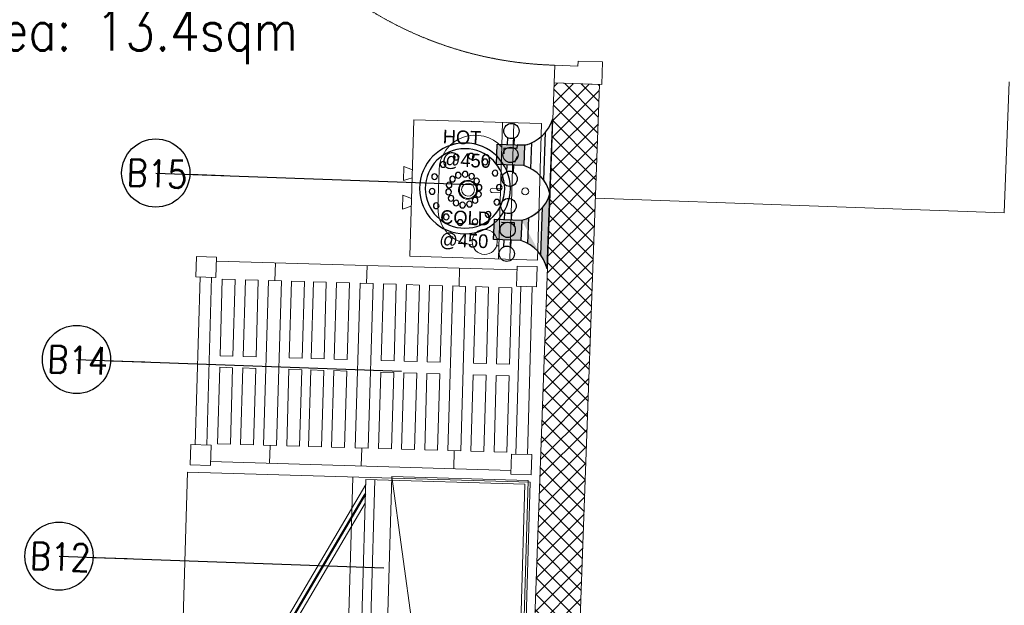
# Model space of a CAD drawing. Header units: millimetres. Extents: x 297264 to 416219, y -77299 to -23696.
# Tile 295 of 327: x 384975 to 387141, y -28681 to -27393. Entities that reach past the tile are written whole.
import ezdxf

# ---------------------------------------------------------------- set-up
doc = ezdxf.new("R2010")
doc.units = ezdxf.units.MM
doc.header["$LTSCALE"] = 2.5
doc.linetypes.add('DASHDOT2', pattern=[0.5, 0.25, -0.125, 0, -0.125])
doc.linetypes.add('HIDDEN2 IDS', pattern=[1.666875, 1.11125, -0.555625])
for name, color, linetype, lineweight in [('CKD Dimensions', 7, 'Continuous', 0), ('CKD Equipments', 252, 'Continuous', 0), ('ELEVATION 1', 143, 'Continuous', 18), ('ELEVATION 4', 157, 'Continuous', 9), ('FURNITURES', 30, 'Continuous', 15), ('HATCH LIGHT', 250, 'Continuous', 0), ('HATCH MEDIUM', 251, 'Continuous', 5), ('K Equipment', 30, 'Continuous', 9), ('ROOM TEXT', 7, 'Continuous', 5)]:
    doc.layers.add(name, color=color, linetype=linetype, lineweight=lineweight)
doc.layers.add('CKD Plumbing', color=6, linetype='Continuous')
doc.layers.add('kitchen equip1', color=8, linetype='Continuous')
doc.styles.add('MTEXT', font='romans.shx', dxfattribs={"width": 0.85})
doc.styles.get("Standard").update_dxf_attribs({"font": 'GOTHIC.TTF'})
doc.dimstyles.new('AJKD_30', dxfattribs={"dimscale": 30, "dimtxt": 2, "dimasz": 1, "dimexe": 0.8, "dimexo": 0.8, "dimgap": 0.5, "dimtad": 1, "dimdec": 0, "dimzin": 0, "dimdsep": 46, "dimtxsty": 'Standard', "dimblk": 'ARCHTICK', "dimcen": 0.125, "dimclrd": 251, "dimclre": 251, "dimclrt": 42, "dimadec": 0, "dimazin": 0, "dimtfac": 1, "dimtdec": 0, "dimtix": 1, "dimtmove": 0, "dimatfit": 3, "dimfxl": 1, "dimtolj": 1, "dimtzin": 0, "dimarcsym": 1})

# ---------------------------------------------------------------- blocks, each defined once
blk = doc.blocks.new('*U86')
h = blk.add_hatch(color=252)
h.paths.add_polyline_path([(-0.002499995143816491, 0.0152739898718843, 0.7248630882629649), (-0.002499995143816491, 1.231393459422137e-14), (-0.002499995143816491, -0.03600251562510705), (-0.0004999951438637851, -0.03600251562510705), (-0.0004999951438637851, -0.0003832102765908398, 1.209795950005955)])
h.paths.add_polyline_path([(-0.006035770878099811, 0.007636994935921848, -1), (0.006035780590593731, 0.007636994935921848, -1)], flags=16)
blk.add_hatch(color=252).paths.add_polyline_path([(0.007637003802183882, 0.0101369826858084, -0.06360995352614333), (0.008020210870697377, 0.008136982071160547), (0.0436395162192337, 0.00813692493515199), (0.04363951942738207, 0.01013692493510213)])
blk.add_lwpolyline([(-0.002518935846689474, 0.01526776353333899, 0.7239173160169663), (-0.002499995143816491, 1.231393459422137e-14), (-0.002499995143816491, -0.03600251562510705), (-0.0004999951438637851, -0.03600251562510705), (-0.0004999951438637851, -0.0003832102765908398, 1.209795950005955), (-0.002499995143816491, 0.0152739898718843)], format="xyb")
blk.add_lwpolyline([(0.008020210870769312, 0.008136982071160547), (0.0436395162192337, 0.00813692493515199), (0.04363951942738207, 0.01013692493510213), (0.007637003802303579, 0.0101369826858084)])
blk.add_circle((4.85624696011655e-09, 0.007636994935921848), 0.006035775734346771)
blk = doc.blocks.new('*U96')
at = {"true_color": 0xffffff}
h = blk.add_hatch(color=7, dxfattribs=at)
h.dxf.hatch_style = 1
h.paths.add_polyline_path([(-47.52017644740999, -8.520233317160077), (-47.52017644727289, -821.9995470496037), (-97.52017644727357, -821.9995470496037), (-97.52017644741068, -8.520233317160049)])
for points in [[(-849.9994901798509, 50.99999999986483), (-849.9994901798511, 104.9994955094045), (-899.9994901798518, 104.9994955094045), (-899.9994901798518, -1.370974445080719e-10), (-860.9994901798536, -1.370974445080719e-10), (-860.9994901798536, 50.99999999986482), (-849.9994901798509, 50.99999999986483)], [(-50.00000000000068, 51.00000000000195), (-50.00000000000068, 104.9994955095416), (0, 104.9994955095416), (0, 0), (-38.99999999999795, 1.4210854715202e-14), (-38.99999999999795, 51.00000000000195), (-50.00000000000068, 51.00000000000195)]]:
    blk.add_lwpolyline(points)
blk.add_lwpolyline([(-47.52017644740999, -8.520233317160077), (-47.52017644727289, -821.9995470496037), (-97.52017644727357, -821.9995470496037), (-97.52017644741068, -8.520233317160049)], close=True)
at = {"color": 8, "linetype": 'HIDDEN2 IDS', "ltscale": 0.5}
blk.add_arc((-47.4982836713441, -8.467726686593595), 813.5355836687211, 179.4693141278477, 269.9984581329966, dxfattribs=at)
at = {"xscale": 1000, "yscale": 1000, "zscale": 1000, "rotation": 180}
blk.add_blockref('*U86', (-39.49996670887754, -0.3832099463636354), dxfattribs=at)
blk = doc.blocks.new('A$C1A2613D3')
for p, q in [((137.9612681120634, 400.0500533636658, -1.0438015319e-06), (178.6090041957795, 400.0500533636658, -1.0438015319e-06)), ((146.6343178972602, 374.6500527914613, -1.0437800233e-06), (137.9612681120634, 400.0500533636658, -1.0438015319e-06)), ((169.935954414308, 374.6500527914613, -1.0437800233e-06), (178.6090041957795, 400.0500533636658, -1.0438015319e-06)), ((262.464002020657, 400.0500533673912, -1.0438015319e-06), (221.8162659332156, 400.0500533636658, -1.0438015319e-06)), ((230.4893157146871, 374.6500527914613, -1.0437800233e-06), (221.8162659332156, 400.0500533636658, -1.0438015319e-06)), ((253.7909522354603, 374.6500527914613, -1.0437800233e-06), (262.464002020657, 400.0500533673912, -1.0438015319e-06)), ((400.4251348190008, 374.6500527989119, -1.0437800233e-06), (0.000135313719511, 374.6500527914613, -1.0437800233e-06)), ((0.000135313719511, 4.43533062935e-05, -1.043462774e-06), (0.000135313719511, 374.6500527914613, -1.0437800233e-06)), ((400.4251348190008, 374.6500527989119, -1.0437800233e-06), (400.4251348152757, 4.43514436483e-05, -1.043462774e-06)), ((145.26959316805, 296.2675146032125, -1.0437136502e-06), (255.1556769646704, 296.2675146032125, -1.0437136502e-06)), ((193.8626350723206, 138.1125474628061, -1.0435797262e-06), (193.8626350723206, 114.3000469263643, -1.0435595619e-06)), ((206.5626350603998, 138.1125474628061, -1.0435797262e-06), (206.5626350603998, 114.3000469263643, -1.0435595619e-06)), ((341.6051348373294, 120.809153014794, -1.0435650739e-06), (341.6051348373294, 114.3000469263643, -1.0435595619e-06)), ((361.9251348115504, 120.809153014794, -1.0435650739e-06), (361.9251348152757, 114.3000469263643, -1.0435595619e-06)), ((0.0001353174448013, 114.3000469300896, -1.0435595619e-06), (400.4251348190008, 114.3000469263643, -1.0435595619e-06)), ((400.4251348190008, 80.96254617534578, -1.043531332e-06), (0.0001353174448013, 80.96254617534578, -1.043531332e-06)), ((400.4251348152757, 4.43514436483e-05, -1.043462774e-06), (0.000135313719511, 4.43533062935e-05, -1.043462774e-06))]:
    blk.add_line(p, q)
for centre, major_axis, ratio, start_param, end_param in [((145.26959316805, 190.5898248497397, -1.0436241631e-06), (-0.0002747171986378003, 105.6776897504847), 0.9999999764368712, -2.5995761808e-06, 2.37735221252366), ((255.1556769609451, 190.5898248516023, -1.0436241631e-06), (0.0008598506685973, 105.6776897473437), 0.9999999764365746, 4.724873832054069, 6.283193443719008), ((200.2126350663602, 209.6622693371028, -1.0436403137e-06), (0.0008511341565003, 27.97224053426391), 0.9999999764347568, 1.570826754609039, 7.854012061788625), ((200.2126350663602, 209.6622693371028, -1.0436403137e-06), (-0.0008588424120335, 25.40000055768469), 0.9999999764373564, 1.57076251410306, 7.853947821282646), ((200.2126350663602, 209.6622693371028, -1.0436403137e-06), (0.00095123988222, 18.81783969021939), 0.9999999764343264, 1.570846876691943, 7.854032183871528), ((351.7651348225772, 156.2100478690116, -1.0435950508e-06), (-0.001212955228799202, 36.83000080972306), 0.9999999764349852, 1.570763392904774, 7.85394870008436), ((200.2126350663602, 138.1125474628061, -1.0435797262e-06), (-0.0018370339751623, 6.349999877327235), 0.9999999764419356, 4.712099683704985, 7.853692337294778), ((200.2126350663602, 41.63706630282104, -1.0434980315e-06), (-0.0004137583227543, 10.19837445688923), 0.9999999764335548, 1.570755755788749, 7.853941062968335)]:
    blk.add_ellipse(centre, major_axis=major_axis, ratio=ratio, start_param=start_param, end_param=end_param)
blk = doc.blocks.new('A$C69A16929')
for p, q in [((-1.075295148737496, 458.0002604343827), (43.3747048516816, 458.0002604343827)), ((-1.075295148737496, 413.5502604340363), (-1.075295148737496, 458.0002604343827)), ((43.3747048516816, 458.0002604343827), (43.3747048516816, 413.5502604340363)), ((704.4747048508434, 458.0002604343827), (748.9247048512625, 458.0002604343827)), ((704.4747048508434, 413.5502604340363), (704.4747048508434, 458.0002604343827)), ((748.9247048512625, 458.0002604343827), (748.9247048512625, 413.5502604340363)), ((704.4747048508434, 449.3388604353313), (43.3747048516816, 449.3388604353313)), ((173.187254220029, 410.0196604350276), (173.187254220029, 449.3388604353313)), ((374.8515164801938, 410.0196604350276), (374.8515164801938, 449.3388604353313)), ((578.4775851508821, 410.0196604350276), (578.4775851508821, 449.3388604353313)), ((-1.075295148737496, 413.5502604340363), (43.3747048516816, 413.5502604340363)), ((8.449704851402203, 44.45026043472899), (8.449704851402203, 413.5502604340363)), ((33.8497048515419, 44.45026043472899), (33.8497048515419, 413.5502604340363)), ((704.4747048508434, 413.5502604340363), (748.9247048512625, 413.5502604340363)), ((713.9997048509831, 44.45026043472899), (713.9997048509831, 413.5502604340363)), ((739.3997048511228, 44.45026043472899), (739.3997048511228, 413.5502604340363)), ((85.76041399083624, 410.0196604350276), (57.41401399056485, 410.0196604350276)), ((57.41401399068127, 410.0196604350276), (57.41401399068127, 241.7002604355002)), ((85.76041399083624, 241.7002604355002), (85.76041399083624, 410.0196604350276)), ((136.5604139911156, 410.0196604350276), (108.2140139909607, 410.0196604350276)), ((108.2140139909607, 410.0196604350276), (108.2140139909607, 241.7002604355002)), ((136.5604139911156, 241.7002604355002), (136.5604139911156, 410.0196604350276)), ((159.026754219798, 410.0196604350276), (159.026754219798, 47.98086043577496)), ((159.026754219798, 410.0196604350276), (187.3477542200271, 410.0196604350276)), ((187.3477542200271, 410.0196604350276), (187.3477542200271, 47.98086043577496)), ((209.8140542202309, 410.0196604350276), (238.1604542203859, 410.0196604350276)), ((209.8140542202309, 410.0196604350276), (209.8140542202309, 241.7002604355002)), ((238.1604542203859, 241.7002604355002), (238.1604542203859, 410.0196604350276)), ((286.1911465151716, 410.0196604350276), (257.8447465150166, 410.0196604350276)), ((257.8447465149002, 241.7002604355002), (257.8447465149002, 410.0196604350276)), ((286.1911465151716, 410.0196604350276), (286.1911465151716, 241.7002604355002)), ((308.6447867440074, 410.0196604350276), (336.9911867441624, 410.0196604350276)), ((308.644786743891, 241.7002604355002), (308.644786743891, 410.0196604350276)), ((336.9911867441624, 410.0196604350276), (336.9911867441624, 241.7002604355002)), ((360.6910164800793, 410.0196604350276), (360.6910164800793, 47.98086043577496)), ((360.6910164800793, 410.0196604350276), (389.0120164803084, 410.0196604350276)), ((389.0120164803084, 410.0196604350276), (389.0120164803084, 47.98086043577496)), ((411.9044656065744, 410.0196604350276), (440.2508656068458, 410.0196604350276)), ((411.9044656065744, 241.7002604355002), (411.9044656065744, 410.0196604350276)), ((440.2508656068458, 410.0196604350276), (440.2508656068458, 241.7002604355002)), ((462.7044656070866, 410.0196604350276), (491.0508656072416, 410.0196604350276)), ((462.7044656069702, 241.7002604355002), (462.7044656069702, 410.0196604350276)), ((491.0508656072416, 410.0196604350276), (491.0508656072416, 241.7002604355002)), ((513.504465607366, 241.7002604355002), (513.504465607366, 410.0196604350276)), ((513.504465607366, 410.0196604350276), (541.8508656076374, 410.0196604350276)), ((541.8508656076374, 410.0196604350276), (541.8508656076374, 241.7002604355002)), ((564.3170851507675, 410.0196604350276), (564.3170851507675, 47.98086043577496)), ((564.3170851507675, 410.0196604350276), (592.6380851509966, 410.0196604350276)), ((592.6380851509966, 410.0196604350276), (592.6380851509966, 47.98086043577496)), ((615.1043851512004, 410.0196604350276), (615.1043851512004, 241.7002604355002)), ((643.4507851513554, 410.0196604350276), (615.1043851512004, 410.0196604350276)), ((643.4507851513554, 241.7002604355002), (643.4507851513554, 410.0196604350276)), ((665.9170851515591, 410.0196604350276), (665.9170851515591, 241.7002604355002)), ((694.2634851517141, 410.0196604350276), (665.9170851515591, 410.0196604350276)), ((694.2634851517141, 241.7002604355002), (694.2634851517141, 410.0196604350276)), ((57.41401399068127, 241.7002604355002), (85.76041399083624, 241.7002604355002)), ((108.2140139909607, 241.7002604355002), (136.5604139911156, 241.7002604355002)), ((209.8140542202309, 241.7002604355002), (238.1604542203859, 241.7002604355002)), ((286.1911465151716, 241.7002604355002), (257.8447465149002, 241.7002604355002)), ((336.9911867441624, 241.7002604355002), (308.644786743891, 241.7002604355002)), ((440.2508656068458, 241.7002604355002), (411.9044656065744, 241.7002604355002)), ((491.0508656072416, 241.7002604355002), (462.7044656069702, 241.7002604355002)), ((541.8508656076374, 241.7002604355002), (513.504465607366, 241.7002604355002)), ((615.1043851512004, 241.7002604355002), (643.4507851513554, 241.7002604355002)), ((665.9170851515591, 241.7002604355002), (694.2634851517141, 241.7002604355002)), ((57.41401399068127, 47.98086043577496), (57.41401399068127, 216.3002604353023)), ((57.41401399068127, 216.3002604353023), (85.76041399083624, 216.3002604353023)), ((85.76041399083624, 216.3002604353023), (85.76041399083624, 47.98086043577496)), ((108.2140139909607, 47.98086043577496), (108.2140139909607, 216.3002604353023)), ((108.2140139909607, 216.3002604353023), (136.5604139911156, 216.3002604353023)), ((136.5604139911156, 216.3002604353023), (136.5604139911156, 47.98086043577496)), ((209.8140542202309, 47.98086043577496), (209.8140542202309, 216.3002604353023)), ((209.8140542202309, 216.3002604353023), (238.1604542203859, 216.3002604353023)), ((238.1604542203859, 216.3002604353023), (238.1604542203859, 47.98086043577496)), ((257.8447465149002, 216.3002604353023), (257.8447465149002, 47.98086043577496)), ((286.1911465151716, 216.3002604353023), (257.8447465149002, 216.3002604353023)), ((286.1911465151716, 47.98086043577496), (286.1911465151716, 216.3002604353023)), ((308.644786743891, 216.3002604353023), (308.644786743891, 47.98086043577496)), ((336.9911867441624, 216.3002604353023), (308.644786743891, 216.3002604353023)), ((336.9911867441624, 47.98086043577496), (336.9911867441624, 216.3002604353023)), ((411.9044656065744, 216.3002604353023), (411.9044656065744, 47.98086043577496)), ((440.2508656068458, 216.3002604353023), (411.9044656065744, 216.3002604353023)), ((440.2508656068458, 47.98086043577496), (440.2508656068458, 216.3002604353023)), ((462.7044656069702, 216.3002604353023), (462.7044656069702, 47.98086043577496)), ((491.0508656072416, 216.3002604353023), (462.7044656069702, 216.3002604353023)), ((491.0508656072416, 47.98086043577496), (491.0508656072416, 216.3002604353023)), ((513.504465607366, 216.3002604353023), (513.504465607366, 47.98086043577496)), ((541.8508656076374, 216.3002604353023), (513.504465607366, 216.3002604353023)), ((541.8508656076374, 47.98086043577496), (541.8508656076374, 216.3002604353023)), ((615.1043851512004, 216.3002604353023), (643.4507851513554, 216.3002604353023)), ((615.1043851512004, 47.98086043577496), (615.1043851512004, 216.3002604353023)), ((643.4507851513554, 216.3002604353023), (643.4507851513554, 47.98086043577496)), ((665.9170851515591, 216.3002604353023), (694.2634851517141, 216.3002604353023)), ((665.9170851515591, 47.98086043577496), (665.9170851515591, 216.3002604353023)), ((694.2634851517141, 216.3002604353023), (694.2634851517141, 47.98086043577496)), ((-1.075295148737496, 44.45026043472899), (-1.075295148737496, 0.0002604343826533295)), ((-1.075295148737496, 44.45026043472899), (43.3747048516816, 44.45026043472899)), ((43.3747048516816, 0.0002604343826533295), (43.3747048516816, 44.45026043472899)), ((85.76041399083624, 47.98086043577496), (57.41401399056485, 47.98086043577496)), ((136.5604139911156, 47.98086043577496), (108.2140139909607, 47.98086043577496)), ((159.026754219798, 47.98086043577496), (187.3477542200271, 47.98086043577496)), ((173.187254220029, 47.98086043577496), (173.187254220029, 8.661660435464)), ((209.8140542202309, 47.98086043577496), (238.1604542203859, 47.98086043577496)), ((286.1911465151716, 47.98086043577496), (257.8447465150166, 47.98086043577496)), ((308.6447867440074, 47.98086043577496), (336.9911867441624, 47.98086043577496)), ((360.6910164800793, 47.98086043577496), (389.0120164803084, 47.98086043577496)), ((374.8515164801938, 47.98086043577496), (374.8515164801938, 8.661660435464)), ((411.9044656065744, 47.98086043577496), (440.2508656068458, 47.98086043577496)), ((462.7044656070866, 47.98086043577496), (491.0508656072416, 47.98086043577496)), ((513.504465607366, 47.98086043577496), (541.8508656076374, 47.98086043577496)), ((564.3170851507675, 47.98086043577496), (592.6380851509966, 47.98086043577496)), ((578.4775851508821, 47.98086043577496), (578.4775851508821, 8.661660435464)), ((643.4507851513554, 47.98086043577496), (615.1043851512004, 47.98086043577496)), ((694.2634851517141, 47.98086043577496), (665.9170851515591, 47.98086043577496)), ((704.4747048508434, 44.45026043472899), (704.4747048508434, 0.0002604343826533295)), ((704.4747048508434, 44.45026043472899), (748.9247048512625, 44.45026043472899)), ((748.9247048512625, 0.0002604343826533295), (748.9247048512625, 44.45026043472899)), ((-1.075295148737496, 0.0002604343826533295), (43.3747048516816, 0.0002604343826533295)), ((704.4747048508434, 8.661660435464), (43.3747048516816, 8.661660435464)), ((704.4747048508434, 0.0002604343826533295), (748.9247048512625, 0.0002604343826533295))]:
    blk.add_line(p, q)
blk = doc.blocks.new('SAA311A')
for p, q in [((8868.000832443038, -106.875), (8874.922735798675, -106.875)), ((8868.000832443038, -107.4999999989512), (8874.922735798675, -107.4999999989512)), ((8868.000832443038, -108.75), (8874.922735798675, -108.75)), ((8868.000832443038, -109.3749999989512), (8874.922735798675, -109.3749999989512)), ((8868.000832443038, -110.625), (8874.922735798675, -110.625)), ((8868.000832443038, -111.2499999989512), (8874.922735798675, -111.2499999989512)), ((8868.000832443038, -112.5), (8874.922735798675, -112.5)), ((8868.000832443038, -113.1249999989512), (8874.922735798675, -113.1249999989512)), ((8868.000832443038, -114.375), (8874.922735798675, -114.375)), ((8868.000832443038, -114.9999999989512), (8874.922735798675, -114.9999999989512)), ((8868.000832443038, -116.25), (8874.922735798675, -116.25)), ((8868.000832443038, -116.8749999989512), (8874.922735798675, -116.8749999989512)), ((8868.000832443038, -118.125), (8874.922735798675, -118.125)), ((8868.000832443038, -118.7499999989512), (8874.922735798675, -118.7499999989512)), ((8868.000832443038, -120), (8874.922735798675, -120)), ((8868.000832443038, -120.6249999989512), (8874.922735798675, -120.6249999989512)), ((8868.000832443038, -121.875), (8874.922735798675, -121.875)), ((8868.000832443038, -122.4999999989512), (8874.922735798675, -122.4999999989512)), ((8868.000832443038, -123.75), (8874.922735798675, -123.75)), ((8868.000832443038, -124.3749999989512), (8874.922735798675, -124.3749999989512)), ((8868.000832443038, -125.625), (8874.922735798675, -125.625)), ((8868.000832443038, -126.2499999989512), (8874.922735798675, -126.2499999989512)), ((8868.000832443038, -127.5), (8874.922735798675, -127.5)), ((8868.000832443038, -128.1249999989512), (8874.922735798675, -128.1249999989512)), ((8868.000832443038, -129.375), (8874.922735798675, -129.375)), ((8868.000832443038, -129.9999999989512), (8874.922735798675, -129.9999999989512)), ((8868.000832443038, -131.25), (8874.922735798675, -131.25)), ((8868.000832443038, -131.8749999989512), (8874.922735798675, -131.8749999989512)), ((8868.000832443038, -133.125), (8874.922735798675, -133.125)), ((8868.000832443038, -133.7499999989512), (8874.922735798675, -133.7499999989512)), ((8822.720601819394, -138.4189517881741), (8863.740812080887, -160.9851956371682)), ((8826.851513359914, -138.4189517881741), (8864.70053329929, -159.2406445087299)), ((8863.740812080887, -160.9851956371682), (8864.70053329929, -159.2406445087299))]:
    blk.add_line(p, q)
for points in [[(8877.659072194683, -138.4189517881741), (8821.659072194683, -138.4189517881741), (8821.659072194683, -103.4189517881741), (8877.659072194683, -103.4189517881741)], [(8877.659072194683, -138.4189517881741), (8821.659072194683, -138.4189517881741), (8821.659072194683, -136.427840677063), (8877.659072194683, -136.427840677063)], [(8862.432466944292, -160.2652806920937), (8861.47324185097, -162.0101046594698), (8860.600829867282, -161.5304921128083), (8861.560054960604, -159.7856681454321)]]:
    blk.add_lwpolyline(points, close=True)
at = {"const_width": 0.4977777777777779}
blk.add_lwpolyline([(8859.859294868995, -157.7136170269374), (8824.786057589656, -138.4189517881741)], dxfattribs=at)
blk.add_lwpolyline([(8869.39650178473, -138.4189517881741), (8869.39650178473, -138.9155267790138), (8877.121677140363, -138.9155267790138), (8877.121677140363, -138.4189517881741)])
blk.add_lwpolyline([(8861.78954470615, -162.4680139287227), (8861.78954470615, -162.4680139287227, -0.414213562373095), (8861.451538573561, -162.5662137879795), (8857.525684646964, -160.4079573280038, -0.414213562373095), (8857.427484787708, -160.0699511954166), (8857.427484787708, -160.0699511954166, -0.414213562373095), (8857.765490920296, -159.9717513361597), (8861.691344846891, -162.1300077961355, -0.414213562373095)], format="xyb", close=True)
blk.add_arc((8822.720601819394, -138.4189517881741), 45.86442240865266, 333.6189754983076, 0)
blk = doc.blocks.new('_ArchTick')
at = {"color": 0, "linetype": 'ByBlock', "const_width": 0.15}
blk.add_lwpolyline([(-0.5, -0.5), (0.5, 0.5)], dxfattribs=at)
blk = doc.blocks.new('G$C978481E4')
at = {"layer": 'CKD Plumbing'}
h = blk.add_hatch(color=1, dxfattribs=at)
h.dxf.hatch_style = 1
h.paths.add_polyline_path([(180.3019406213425, 225.000094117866), (120.3019406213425, 225.000094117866), (120.3019406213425, 270.000094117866), (180.3019406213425, 270.000094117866)])
h = blk.add_hatch(color=5, dxfattribs=at)
h.dxf.hatch_style = 1
h.paths.add_polyline_path([(180.3019406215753, 60.00003137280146), (120.3019406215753, 60.00003137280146), (120.3019406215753, 105.0000313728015), (180.3019406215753, 105.0000313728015)])
edge = h.paths.add_edge_path()
edge.add_arc((157.8019804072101, -22.49992884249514), 85.51310803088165, 15.25509999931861, 74.74490000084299)
edge.add_line((240.3019406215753, 165.0000313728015), (240.3019406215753, 3.137280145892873e-05))
edge.add_line((195.3019406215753, 54.12603137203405), (195.3019406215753, 111.3480313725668))
edge.add_arc((157.8019725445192, 187.5000235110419), 85.51312401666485, 285.25508075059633, 344.7448807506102, ccw=False)
edge.add_line((225.3019406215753, 135.5520313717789), (225.3019406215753, 29.47803137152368))
at = {"layer": 'CKD Plumbing', "color": 1}
for p, q in [((240.3019406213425, 165.000094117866), (240.3019406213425, 330.000094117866)), ((142.8019406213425, 270.000094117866), (142.8019406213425, 285.000094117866)), ((157.8019406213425, 270.000094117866), (157.8019406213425, 285.000094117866)), ((225.3019406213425, 194.4780941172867), (225.3019406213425, 300.5520941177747)), ((195.3019406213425, 276.3480941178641), (195.3019406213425, 219.1260941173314)), ((142.8019406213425, 225.000094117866), (142.8019406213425, 210.000094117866)), ((157.8019406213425, 225.000094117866), (157.8019406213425, 210.000094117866))]:
    blk.add_line(p, q, dxfattribs=at)
at = {"layer": 'CKD Plumbing', "color": 5}
for p, q in [((240.3019406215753, 3.137280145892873e-05), (240.3019406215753, 165.0000313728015)), ((225.3019406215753, 29.47803137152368), (225.3019406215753, 135.5520313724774)), ((142.8019406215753, 105.0000313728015), (142.8019406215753, 120.0000313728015)), ((157.8019406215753, 105.0000313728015), (157.8019406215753, 120.0000313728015)), ((195.3019406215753, 111.3480313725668), (195.3019406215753, 54.12603137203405)), ((142.8019406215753, 60.00003137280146), (142.8019406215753, 45.00003137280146)), ((157.8019406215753, 60.00003137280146), (157.8019406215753, 45.00003137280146))]:
    blk.add_line(p, q, dxfattribs=at)
at = {"layer": 'CKD Plumbing', "color": 1}
blk.add_lwpolyline([(180.3019406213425, 225.000094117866), (120.3019406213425, 225.000094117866), (120.3019406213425, 270.000094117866), (180.3019406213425, 270.000094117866)], close=True, dxfattribs=at)
at = {"layer": 'CKD Plumbing', "color": 5}
blk.add_lwpolyline([(180.3019406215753, 60.00003137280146), (120.3019406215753, 60.00003137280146), (120.3019406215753, 105.0000313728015), (180.3019406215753, 105.0000313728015)], close=True, dxfattribs=at)
at = {"layer": 'CKD Plumbing', "color": 1}
for centre in [(150.3019406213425, 300.000094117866), (150.3019406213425, 247.500094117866), (150.3019406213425, 195.000094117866)]:
    blk.add_circle(centre, 16.77051, dxfattribs=at)
at = {"layer": 'CKD Plumbing', "color": 5}
for centre in [(150.3019406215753, 135.0000313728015), (150.3019406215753, 82.50003137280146), (150.3019406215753, 30.00003137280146)]:
    blk.add_circle(centre, 16.77051, dxfattribs=at)
at = {"layer": 'CKD Plumbing', "color": 1}
for centre, start, end in [((157.8019406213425, 352.500094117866), 285.2550999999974, 344.7448999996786), ((157.8019406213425, 142.500094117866), 15.25509999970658, 74.74490000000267)]:
    blk.add_arc(centre, 85.51313999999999, start, end, dxfattribs=at)
at = {"layer": 'CKD Plumbing', "color": 5}
for centre, start, end in [((157.8019406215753, 187.5000313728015), 285.2550999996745, 344.7448999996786), ((157.8019406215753, -22.49996862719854), 15.25509999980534, 74.74490000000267)]:
    blk.add_arc(centre, 85.51314, start, end, dxfattribs=at)
at = {"layer": 'kitchen equip1', "ltscale": 700}
for p, q in [((163.7756747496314, 261.8140799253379, -5.889800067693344), (135.3283646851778, 261.6159535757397, -5.889800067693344)), ((135.3283646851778, 261.6159535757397, -5.889800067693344), (135.4132759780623, 249.4242492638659, -5.889800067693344)), ((186.0705251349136, 270.0975535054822, -5.889800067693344), (163.7190672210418, 269.9418828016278, -5.889800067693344)), ((163.7190672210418, 269.9418828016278, -5.889800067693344), (163.7756747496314, 261.8140799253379, -5.889800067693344)), ((164.9119411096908, 244.5495747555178, -5.889800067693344), (159.9240515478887, 231.3065153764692, -5.889800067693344)), ((164.9149012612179, 98.24204705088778, -5.889800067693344), (136.4675911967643, 98.04392070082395, -5.889800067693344)), ((164.9715087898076, 90.11424417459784, -5.889800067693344), (164.9149012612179, 98.24204705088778, -5.889800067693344))]:
    blk.add_line(p, q, dxfattribs=at)
at = {"layer": 'CKD Plumbing', "color": 7, "char_height": 30, "width": 251, "attachment_point": 1}
for s, insert in [('HOT\\P@450', (0, 297.0841901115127)), ('COLD\\P@450', (1, 120.5841901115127))]:
    blk.add_mtext(s, dxfattribs=dict(at, insert=insert))
blk = doc.blocks.new('G$C0C3C389A')
at = {"layer": 'CKD Dimensions'}
blk.add_blockref('G$C978481E4', (0, 0), dxfattribs=at)
blk = doc.blocks.new('100 DNT')
at = {"layer": 'CKD Plumbing'}
for centre, radius in [((-0.1292388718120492, -4.683218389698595), 101.6), ((-0.1292388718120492, -4.683218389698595), 88.89999999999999), ((-14.03453320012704, 67.29299541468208), 6.35), ((19.38060604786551, 65.32915967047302), 6.35), ((-44.99260977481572, 54.56406472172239), 6.35), ((48.63452983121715, 49.06151924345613), 6.35), ((-67.361996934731, 29.66348842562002), 6.35), ((-15.03807992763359, 22.39821634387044), 6.35), ((-0.3580487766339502, 27.00860566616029), 6.35), ((14.86857522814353, 24.79299610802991), 6.35), ((27.62597246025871, 16.19021631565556), 6.35), ((67.93313976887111, 21.71207982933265), 6.35), ((-76.71216321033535, -2.476868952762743), 6.35), ((-31.81226021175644, -2.476868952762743), 6.35), ((-31.81226021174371, -2.476868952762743), 6.35), ((-31.8122602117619, -2.476868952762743), 6.35), ((-31.81226021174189, -2.476868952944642), 6.35), ((-31.81226021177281, -2.476868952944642), 6.35), ((-31.81226021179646, -2.476868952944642), 6.35), ((-31.8122602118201, -2.476868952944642), 6.35), ((-31.81226021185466, -2.476868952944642), 6.35), ((-31.81226021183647, -2.476868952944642), 6.35), ((-31.81226021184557, -2.476868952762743), 6.35), ((-31.81226021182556, -2.476868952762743), 6.35), ((-31.8122602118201, -2.476868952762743), 6.35), ((-31.81226021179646, -2.476868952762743), 6.35), ((-31.81226021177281, -2.476868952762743), 6.35), ((-31.8122602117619, -2.476868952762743), 6.35), ((-31.8122602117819, -2.476868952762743), 6.35), ((-31.81226021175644, -2.476868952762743), 6.35), ((-31.81226021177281, -2.476868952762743), 6.35), ((-31.81226021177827, -2.476868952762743), 6.35), ((-31.81226021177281, -2.476868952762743), 6.35), ((-31.812260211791, -2.476868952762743), 6.35), ((-31.81226021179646, -2.476868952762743), 6.35), ((-31.81226021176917, -2.476868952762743), 6.35), ((-31.81226021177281, -2.476868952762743), 6.35), ((-31.81226021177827, -2.476868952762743), 6.35), ((-31.81226021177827, -2.476868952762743), 6.35), ((-31.81226021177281, -2.476868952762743), 6.35), ((-26.26395801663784, 11.87497228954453), 6.35), ((35.38738393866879, 2.90415233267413), 6.35), ((-30.58407721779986, -17.81474921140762), 6.35), ((31.06726473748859, -26.78556916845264), 6.35), ((36.61556693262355, -12.43372792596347), 6.35), ((73.45410948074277, -11.30226667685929), 6.35), ((-71.19119349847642, -35.49121545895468), 6.35), ((-22.82266573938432, -31.10081319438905), 6.35), ((-10.06526850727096, -39.70359298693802), 6.35), ((5.161355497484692, -41.91920254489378), 6.35), ((19.84138664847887, -37.30881322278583), 6.35), ((64.1039432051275, -43.44262405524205), 6.35), ((-51.89258356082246, -62.84065487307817), 6.35), ((41.73455604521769, -68.34320035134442), 6.35), ((-22.63865977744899, -79.10829530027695), 6.35), ((10.77647947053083, -81.07213104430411), 6.35)]:
    blk.add_circle(centre, radius, dxfattribs=at)
blk = doc.blocks.new('100DNT')
at = {"layer": 'CKD Plumbing'}
blk.add_blockref('100 DNT', (0.1292388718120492, 4.683218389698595), dxfattribs=at)

msp = doc.modelspace()

# ---------------------------------------------------------------- hatches: boundary and pattern name
at = {"layer": 'HATCH LIGHT', "true_color": 0x636466}
h = msp.add_hatch(dxfattribs=at)
h.set_pattern_fill('ANSI32', color=251, scale=6)
h.set_pattern_definition([(45, (318543.9897568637, -46725.02572774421), (-40.41115254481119, 40.41115254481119), []), (45, (318570.9305368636, -46725.02572774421), (-40.41115254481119, 40.41115254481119), [])])
h.paths.add_polyline_path([(395686.8304325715, -32589.97445290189), (395492.8859830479, -32638.81655051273), (395674.4287112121, -33359.69440875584), (383121.7788766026, -33359.58488732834, -0.0002631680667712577), (383107.2518414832, -33559.58476056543), (395931.0410305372, -33559.69664779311)])
h.paths.add_polyline_path([(383535.723854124, -25157.05522880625), (383335.6404247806, -25157.05522880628, -0.01197232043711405), (382854.4226804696, -34256.03179570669), (383055.013045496, -34256.03179570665, 0.01195971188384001)])
h.paths.add_polyline_path([(383519.3491814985, -25697.60409340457), (393198.2912937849, -26046.56270283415, 0.003501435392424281), (393692.3623878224, -26800.64148205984), (393859.9866373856, -26691.52636838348), (393309.8762880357, -25850.45577696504), (383525.58382966, -25497.69893113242, -0.0002624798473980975)])
h = msp.add_hatch(dxfattribs=at)
h.set_pattern_fill('ANSI37', color=251, scale=8)
h.set_pattern_definition([(45, (318543.9897568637, -46725.02572774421), (-17.96051224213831, 17.96051224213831), []), (135, (318543.9897568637, -46725.02572774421), (-17.96051224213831, -17.9605122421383), [])])
edge = h.paths.add_edge_path()
edge.add_line((386312.8896382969, -25798.32067811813), (383519.3491814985, -25697.60409340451))
edge.add_arc((193121.9933343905, -19659.43587777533), 190493.0775355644, 356.573536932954, 358.1835585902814, ccw=False)
edge.add_line((383274.5320635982, -31044.7160152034), (386123.7466190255, -31044.74087449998))
edge.add_line((386123.7466190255, -31044.74087449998), (386250.2514630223, -27535.69369794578))
edge.add_line((386250.2514630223, -27535.69369794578), (386150.3163920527, -27532.09070053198))
edge.add_line((386150.3163920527, -27532.09070053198), (386121.0634175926, -28343.52252291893))
edge.add_line((386121.0634175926, -28343.52252291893), (386121.0697151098, -28343.52274996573))
edge.add_line((386121.0697151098, -28343.52274996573), (386056.2157616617, -30142.35402741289))
edge.add_line((386056.2157616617, -30142.35402741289), (386027.2867782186, -30944.74003288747))
edge.add_line((386027.2867782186, -30944.74003288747), (383395.5791163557, -30944.71707133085))
edge.add_line((383395.5791163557, -30944.71707133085), (383521.6013279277, -27449.28335022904))
edge.add_line((383521.6013279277, -27449.28335022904), (384520.9520376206, -27485.31332436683))
edge.add_line((384520.9520376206, -27485.31332436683), (384562.3464993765, -27486.80573466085))
edge.add_line((384562.3464993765, -27486.80573466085), (384565.9494967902, -27386.87066369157))
edge.add_line((384565.9494967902, -27386.87066369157), (383525.2043253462, -27349.34827915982))
edge.add_line((383525.2043253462, -27349.34827915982), (383581.1125272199, -25799.89520856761))
edge.add_line((383581.1125272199, -25799.89520856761), (385080.138591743, -25853.94016977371))
edge.add_line((385080.138591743, -25853.94016977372), (385069.3295995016, -26153.74538268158))
edge.add_line((385069.3295995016, -26153.74538268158), (385045.9246388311, -26801.70399989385))
edge.add_line((385045.9246388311, -26801.70399989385), (385043.2827428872, -26874.8608423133))
edge.add_line((385043.2827428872, -26874.8608423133), (385143.2193642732, -26878.4659484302))
edge.add_line((385143.2193642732, -26878.4659484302), (385180.0203389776, -25857.54187831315))
edge.add_line((385180.0203389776, -25857.54187831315), (386209.3515699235, -25894.65275167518))
edge.add_line((386209.3515699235, -25894.65275167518), (386182.7433311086, -26632.67610625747))
edge.add_line((386182.7433311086, -26632.67610625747), (386282.6784020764, -26636.27910367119))
edge.add_line((386282.6784020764, -26636.27910367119), (386312.8896382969, -25798.32067811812))

# ---------------------------------------------------------------- linework, layer by layer
at = {"layer": 'CKD Equipments'}
msp.add_line((386040.7664599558, -30205.50103866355), (385793.7171655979, -28397.47265222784), dxfattribs=at)
for points in [[(385343.8326125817, -28387.84919077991), (385290.8780854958, -30191.60500435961), (386045.0844118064, -30209.21202008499), (386097.9059177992, -28409.98721798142), (385343.8326125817, -28387.84919077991)], [(385740.8956596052, -30196.69745433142), (385793.7171655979, -28397.47265222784), (386093.5879659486, -28406.27623655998), (386040.7664599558, -30205.50103866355)]]:
    msp.add_lwpolyline(points, close=True, dxfattribs=at)
msp.add_lwpolyline([(385708.0738773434, -28398.54255834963), (385655.2523713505, -30197.7673604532)], dxfattribs=at)
at = {"layer": 'ELEVATION 1'}
for p, q in [((386027.2867782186, -30944.74003288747), (386150.3163831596, -27532.09094721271)), ((386123.7466190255, -31044.74087449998), (386250.2514630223, -27535.69369794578)), ((386250.2514630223, -27535.69369794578), (386150.316392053, -27532.090700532))]:
    msp.add_line(p, q, dxfattribs=at)
at = {"layer": 'FURNITURES'}
msp.add_line((387140.6596082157, -27817.95835209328), (387151.054321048, -27529.64386132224), dxfattribs=at)
at = {"layer": 'HATCH MEDIUM'}
msp.add_line((386241.2439694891, -27785.53137536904), (387140.6596082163, -27817.95835209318), dxfattribs=at)

# ---------------------------------------------------------------- block references
at = {"layer": 'CKD Dimensions', "ltscale": 0.25, "rotation": 357.814079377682}
msp.add_blockref('G$C0C3C389A', (385894.9299252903, -27931.91316313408, -1.087691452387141e-07), dxfattribs=at)
at = {"layer": 'CKD Equipments', "extrusion": (7.564663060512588e-06, -2.217283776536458e-07, 0.9999999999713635), "xscale": -0.7492039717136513, "yscale": 0.7492039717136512, "zscale": 0.7492039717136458, "rotation": 88.31839783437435}
msp.add_blockref('A$C1A2613D3', (386122.476034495, -27621.60795905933, 2.927010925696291), dxfattribs=at)
at = {"layer": 'CKD Equipments', "xscale": -1, "rotation": 178.3183978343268}
msp.add_blockref('A$C69A16929', (385364.6443689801, -27914.00930612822), dxfattribs=at)
at = {"layer": 'CKD Plumbing', "xscale": -0.9832238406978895, "yscale": 0.9832238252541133, "zscale": 0.9832238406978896, "rotation": 359.9999999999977}
msp.add_blockref('100DNT', (385954.3312708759, -27764.09559094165, 0.002376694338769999), dxfattribs=at)
at = {"layer": 'HATCH MEDIUM', "extrusion": (0, 0, -1), "zscale": -1, "rotation": 92.06510445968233}
msp.add_blockref('*U96', (-386182.7479357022, -26632.67573662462), dxfattribs=at)
at = {"layer": 'K Equipment', "linetype": 'DASHDOT2', "lineweight": 5, "ltscale": 2, "xscale": 10, "yscale": 10, "zscale": 10, "rotation": 268.3183978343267}
msp.add_blockref('SAA311A', (389708.6082915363, 59733.67224203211), dxfattribs=at)

# ---------------------------------------------------------------- texts
at = {"layer": 'ROOM TEXT', "insert": (385791.8858509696, -27490.98523231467, 0.2060197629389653), "char_height": 90, "attachment_point": 9, "style": 'MTEXT'}
msp.add_mtext_dynamic_manual_height_columns('\\A1;\\pxqc;Area: 13.4sqm', width=1162.930674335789, gutter_width=1.8, heights=[0], dxfattribs=at)
at = {"layer": 'ROOM TEXT', "char_height": 60, "attachment_point": 9, "rotation": 357.9351876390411, "style": 'MTEXT'}
for s, insert in [('\\A1;\\pxqc;B15', (385361.1021104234, -27764.53685497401, 0.2060197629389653)), ('\\A1;\\pxqc;B14', (385186.871952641, -28174.46415513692, 0.2060197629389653)), ('\\A1;\\pxqc;B12', (385148.3113694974, -28606.85564823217, 0.2060197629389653))]:
    msp.add_mtext_dynamic_manual_height_columns(s, width=170.9174152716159, gutter_width=1.8, heights=[0], dxfattribs=dict(at, insert=insert))

# ---------------------------------------------------------------- leaders
at = {"layer": 'ELEVATION 4'}
for points in [[(385274.2325779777, -27730.23951995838), (385988.6703162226, -27756.09952607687)], [(385100.0024201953, -28140.16682012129), (385814.4401584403, -28166.02682623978)], [(385061.4418370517, -28572.55831321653), (385775.8795752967, -28598.41831933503)]]:
    msp.add_leader(points, dimstyle='AJKD_30', override={"dimasz": 5, "dimgap": 0.5, "dimtad": 0, "dimldrblk": 'DotBlank', "dimfxl": 0.18, "dimfxlon": 1, "dimarcsym": 2}, dxfattribs=at)

doc.saveas('drawing.dxf')
